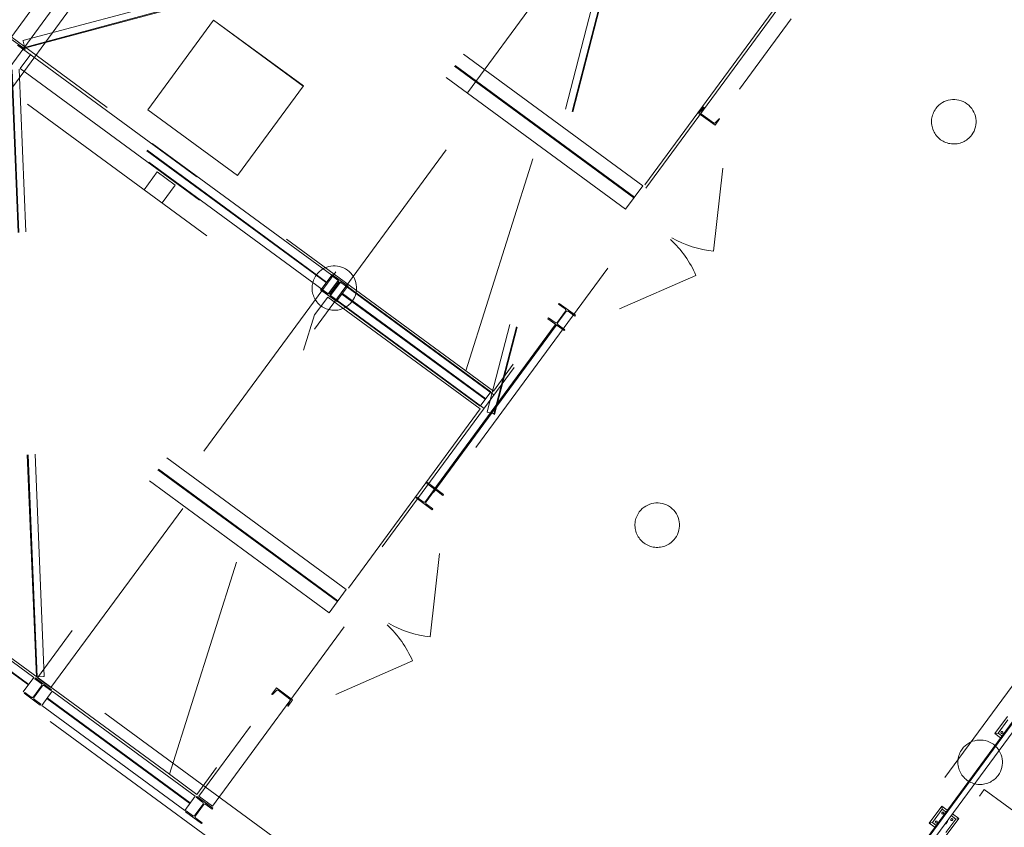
# Model space of a CAD drawing. Header units: metres. Extents: x 135583 to 135939, y 457896 to 458258.
# Tile 471 of 599: x 135757.67 to 135766.52, y 458050.55 to 458057.81. Entities that reach past the tile are written whole.
import ezdxf

# ---------------------------------------------------------------- set-up
doc = ezdxf.new("R2010")
doc.units = ezdxf.units.M
doc.linetypes.add('Hidden', pattern=[4, 2, -2])
doc.layers.add('NIEUWE INSTALLATIE', color=250, linetype='Continuous', lineweight=0)

msp = doc.modelspace()

# ---------------------------------------------------------------- linework, layer by layer
at = {"layer": 'NIEUWE INSTALLATIE', "linetype": 'Hidden'}
for p, q in [((135765.636, 458068.1318), (135755.2156, 458053.9482)), ((135765.636, 458068.1318), (135755.2156, 458053.9482)), ((135763.2726, 458056.3179), (135755.2137, 458062.2386)), ((135763.2726, 458056.3179), (135755.2137, 458062.2386)), ((135763.1934, 458056.2101), (135755.1345, 458062.1308)), ((135763.1934, 458056.2101), (135755.1345, 458062.1308)), ((135763.1978, 458056.2161), (135755.1389, 458062.1368)), ((135763.1978, 458056.2161), (135755.1389, 458062.1368)), ((135755.0597, 458062.029), (135763.1186, 458056.1083)), ((135755.0597, 458062.029), (135763.1186, 458056.1083)), ((135763.6169, 458047.7759), (135774.0374, 458061.9595)), ((135763.6169, 458047.7759), (135774.0374, 458061.9595)), ((135760.1432, 458061.1198), (135754.9334, 458054.0286)), ((135760.1432, 458061.1198), (135754.9334, 458054.0286)), ((135755.0543, 458053.9398), (135760.264, 458061.031)), ((135755.0543, 458053.9398), (135760.264, 458061.031)), ((135761.6841, 458054.6557), (135753.6301, 458060.5728)), ((135761.6841, 458054.6557), (135753.6301, 458060.5728)), ((135754.5215, 458059.4216), (135760.3239, 458055.1587)), ((135754.5215, 458059.4216), (135760.3239, 458055.1587)), ((135762.9895, 458059.0448), (135757.7046, 458057.6252)), ((135762.9895, 458059.0448), (135757.7046, 458057.6252)), ((135763.0024, 458058.9831), (135757.7176, 458057.5634)), ((135763.0024, 458058.9831), (135757.7176, 458057.5634)), ((135763.004, 458058.9762), (135757.7191, 458057.5566)), ((135763.004, 458058.9762), (135757.7191, 458057.5566)), ((135763.0793, 458058.9442), (135761.8746, 458054.2866)), ((135763.0793, 458058.9442), (135761.8746, 458054.2866)), ((135763.1393, 458058.9244), (135761.9345, 458054.2668)), ((135763.1393, 458058.9244), (135761.9345, 458054.2668)), ((135763.146, 458058.9223), (135761.9412, 458054.2648)), ((135763.146, 458058.9223), (135761.9412, 458054.2648)), ((135762.8829, 458058.7686), (135757.8346, 458051.8971)), ((135762.8829, 458058.7686), (135757.8346, 458051.8971)), ((135761.6841, 458054.6557), (135762.9882, 458058.7852)), ((135761.6841, 458054.6557), (135762.9882, 458058.7852)), ((135757.9555, 458051.8083), (135763.0038, 458058.6798)), ((135757.9555, 458051.8083), (135763.0038, 458058.6798)), ((135760.6082, 458052.6914), (135752.5494, 458058.6121)), ((135760.6082, 458052.6914), (135752.5494, 458058.6121)), ((135760.5291, 458052.5836), (135752.4702, 458058.5043)), ((135760.5291, 458052.5836), (135752.4702, 458058.5043)), ((135760.5335, 458052.5896), (135752.4746, 458058.5103)), ((135760.5335, 458052.5896), (135752.4746, 458058.5103)), ((135752.3954, 458058.4025), (135760.4543, 458052.4819)), ((135752.3954, 458058.4025), (135760.4543, 458052.4819)), ((135764.4766, 458057.9398), (135761.9307, 458054.4745)), ((135764.4766, 458057.9398), (135761.9307, 458054.4745)), ((135764.4852, 458057.9094), (135759.2852, 458050.8314)), ((135764.4852, 458057.9094), (135759.2852, 458050.8314)), ((135758.8255, 458057.0039), (135759.4175, 458057.8097)), ((135758.8255, 458057.0039), (135759.4175, 458057.8097)), ((135759.4061, 458050.7426), (135764.6061, 458057.8206)), ((135759.4061, 458050.7426), (135764.6061, 458057.8206)), ((135760.2228, 458057.2168), (135759.4169, 458057.8088)), ((135760.2228, 458057.2168), (135759.4169, 458057.8088)), ((135759.4175, 458057.8097), (135760.2234, 458057.2177)), ((135759.4175, 458057.8097), (135760.2234, 458057.2177)), ((135759.4176, 458057.8099), (135759.4176, 458057.8098)), ((135759.4176, 458057.8099), (135760.2235, 458057.2178)), ((135759.4176, 458057.8098), (135759.4176, 458057.8099)), ((135759.4176, 458057.8099), (135759.4176, 458057.8098)), ((135759.4176, 458057.8099), (135760.2235, 458057.2178)), ((135759.4176, 458057.8098), (135759.4176, 458057.8099)), ((135757.7234, 458057.5475), (135757.5784, 458057.6541)), ((135757.7234, 458057.5475), (135757.5784, 458057.6541)), ((135757.6549, 458057.5849), (135760.5357, 458055.4684)), ((135757.6549, 458057.5849), (135760.5357, 458055.4684)), ((135757.6598, 458057.5825), (135757.7178, 458057.5399)), ((135757.6598, 458057.5825), (135757.7178, 458057.5399)), ((135757.7184, 458057.5729), (135757.7055, 458057.6208)), ((135757.7184, 458057.5729), (135757.7055, 458057.6208)), ((135757.6798, 458057.3743), (135757.7745, 458057.5032)), ((135757.6798, 458057.3743), (135757.7745, 458057.5032)), ((135757.7178, 458057.5399), (135757.7234, 458057.5475)), ((135757.7178, 458057.5399), (135757.7234, 458057.5475)), ((135757.7191, 458057.5566), (135757.7185, 458057.559)), ((135757.7191, 458057.5566), (135757.7185, 458057.559)), ((135760.4782, 458055.5169), (135757.7745, 458057.5032)), ((135760.4782, 458055.5169), (135757.7745, 458057.5032)), ((135760.4468, 458055.3475), (135757.5661, 458057.464)), ((135760.4468, 458055.3475), (135757.5661, 458057.464)), ((135760.429, 458055.45), (135757.7253, 458057.4363)), ((135760.429, 458055.45), (135757.7253, 458057.4363)), ((135760.4326, 458055.4548), (135757.7289, 458057.4412)), ((135760.4326, 458055.4548), (135757.7289, 458057.4412)), ((135757.8249, 458051.9018), (135757.6003, 458057.3624)), ((135757.8249, 458051.9018), (135757.6003, 458057.3624)), ((135757.8319, 458051.9023), (135757.6072, 458057.3629)), ((135757.8319, 458051.9023), (135757.6072, 458057.3629)), ((135757.8947, 458051.9084), (135757.67, 458057.369)), ((135757.8947, 458051.9084), (135757.67, 458057.369)), ((135757.6798, 458057.3743), (135760.3834, 458055.3879)), ((135757.6798, 458057.3743), (135760.3834, 458055.3879)), ((135760.2234, 458057.2177), (135759.6314, 458056.4119)), ((135760.2234, 458057.2177), (135759.6314, 458056.4119)), ((135760.2234, 458057.2177), (135760.2235, 458057.2178)), ((135760.2235, 458057.2178), (135760.2234, 458057.2177)), ((135760.2234, 458057.2177), (135760.2235, 458057.2178)), ((135760.2235, 458057.2178), (135760.2234, 458057.2177)), ((135759.0198, 458051.0292), (135750.9657, 458056.9464)), ((135759.0198, 458051.0292), (135750.9657, 458056.9464)), ((135759.6314, 458056.4119), (135758.8255, 458057.0039)), ((135759.6314, 458056.4119), (135758.8255, 458057.0039)), ((135759.6315, 458056.4119), (135758.8256, 458057.004)), ((135759.6315, 458056.4119), (135758.8256, 458057.004)), ((135763.8186, 458057.0273), (135763.7771, 458056.9709)), ((135763.8186, 458057.0273), (135763.7771, 458056.9709)), ((135763.9222, 458056.8643), (135763.7771, 458056.9709)), ((135763.9222, 458056.8643), (135763.7771, 458056.9709)), ((135763.7985, 458056.9788), (135763.8198, 458057.0196)), ((135763.7985, 458056.9788), (135763.8198, 458057.0196)), ((135763.908, 458056.8847), (135763.8008, 458056.9634)), ((135763.908, 458056.8847), (135763.8008, 458056.9634)), ((135763.9636, 458056.9207), (135763.9222, 458056.8643)), ((135763.9636, 458056.9207), (135763.9222, 458056.8643)), ((135763.9559, 458056.9196), (135763.9234, 458056.887)), ((135763.9559, 458056.9196), (135763.9234, 458056.887)), ((135758.7927, 458056.2836), (135758.9111, 458056.4448)), ((135758.7927, 458056.2836), (135758.9111, 458056.4448)), ((135759.0723, 458056.3264), (135758.9111, 458056.4448)), ((135759.0723, 458056.3264), (135758.9111, 458056.4448)), ((135759.0723, 458056.3264), (135758.9539, 458056.1652)), ((135759.0723, 458056.3264), (135758.9539, 458056.1652)), ((135763.2726, 458056.3179), (135763.1186, 458056.1083)), ((135763.2726, 458056.3179), (135763.1186, 458056.1083)), ((135760.4782, 458055.5169), (135760.3834, 458055.3879)), ((135760.4782, 458055.5169), (135760.3834, 458055.3879)), ((135760.5357, 458055.4684), (135760.4468, 458055.3475)), ((135760.5357, 458055.4684), (135760.4468, 458055.3475)), ((135760.5352, 458055.4514), (135760.4629, 458055.3531)), ((135760.5352, 458055.4514), (135760.4629, 458055.3531)), ((135760.5561, 458055.4534), (135760.4673, 458055.3325)), ((135760.5561, 458055.4534), (135760.4673, 458055.3325)), ((135760.4678, 458055.3495), (135760.54, 458055.4478)), ((135760.4678, 458055.3495), (135760.54, 458055.4478)), ((135760.4796, 458055.5227), (135760.474, 458055.515)), ((135760.4796, 458055.5227), (135760.474, 458055.515)), ((135760.474, 458055.515), (135760.532, 458055.4724)), ((135760.474, 458055.515), (135760.532, 458055.4724)), ((135760.6246, 458055.4161), (135760.4796, 458055.5227)), ((135760.6246, 458055.4161), (135760.4796, 458055.5227)), ((135760.5561, 458055.4534), (135761.936, 458054.4396)), ((135760.5561, 458055.4534), (135761.936, 458054.4396)), ((135760.561, 458055.4511), (135760.619, 458055.4084)), ((135760.561, 458055.4511), (135760.619, 458055.4084)), ((135760.384, 458055.3925), (135760.3783, 458055.3848)), ((135760.384, 458055.3925), (135760.3783, 458055.3848)), ((135760.3783, 458055.3848), (135760.5234, 458055.2783)), ((135760.3783, 458055.3848), (135760.5234, 458055.2783)), ((135760.442, 458055.3499), (135760.384, 458055.3925)), ((135760.442, 458055.3499), (135760.384, 458055.3925)), ((135760.5248, 458055.2841), (135760.6195, 458055.413)), ((135760.5248, 458055.2841), (135760.6195, 458055.413)), ((135761.8614, 458054.4051), (135760.5739, 458055.351)), ((135761.8614, 458054.4051), (135760.5739, 458055.351)), ((135760.619, 458055.4084), (135760.6246, 458055.4161)), ((135760.619, 458055.4084), (135760.6246, 458055.4161)), ((135761.907, 458054.4671), (135760.6195, 458055.413)), ((135761.907, 458054.4671), (135760.6195, 458055.413)), ((135760.3239, 458055.1587), (135760.4423, 458055.3199)), ((135760.3239, 458055.1587), (135760.4423, 458055.3199)), ((135760.4423, 458055.3199), (135761.8123, 458054.3134)), ((135760.4423, 458055.3199), (135761.8123, 458054.3134)), ((135761.8472, 458054.3187), (135760.4673, 458055.3325)), ((135761.8472, 458054.3187), (135760.4673, 458055.3325)), ((135760.529, 458055.2859), (135760.471, 458055.3286)), ((135760.529, 458055.2859), (135760.471, 458055.3286)), ((135760.5234, 458055.2783), (135760.529, 458055.2859)), ((135760.5234, 458055.2783), (135760.529, 458055.2859)), ((135760.5248, 458055.2841), (135761.8123, 458054.3382)), ((135760.5248, 458055.2841), (135761.8123, 458054.3382)), ((135761.8578, 458054.4002), (135760.5704, 458055.3461)), ((135761.8578, 458054.4002), (135760.5704, 458055.3461)), ((135762.5222, 458055.2628), (135762.5166, 458055.2552)), ((135762.5222, 458055.2628), (135762.5166, 458055.2552)), ((135762.6673, 458055.1562), (135762.5222, 458055.2628)), ((135762.6673, 458055.1562), (135762.5222, 458055.2628)), ((135762.5778, 458055.1916), (135762.5056, 458055.0932)), ((135762.5778, 458055.1916), (135762.5056, 458055.0932)), ((135762.5105, 458055.0897), (135762.5827, 458055.188)), ((135762.5105, 458055.0897), (135762.5827, 458055.188)), ((135762.5166, 458055.2552), (135762.5746, 458055.2125)), ((135762.5166, 458055.2552), (135762.5746, 458055.2125)), ((135762.6037, 458055.1912), (135762.6617, 458055.1486)), ((135762.6037, 458055.1912), (135762.6617, 458055.1486)), ((135759.0198, 458051.0292), (135760.3239, 458055.1587)), ((135759.0198, 458051.0292), (135760.3239, 458055.1587)), ((135762.4266, 458055.1327), (135762.421, 458055.125)), ((135762.4266, 458055.1327), (135762.421, 458055.125)), ((135762.421, 458055.125), (135762.5661, 458055.0184)), ((135762.421, 458055.125), (135762.5661, 458055.0184)), ((135762.4846, 458055.09), (135762.4266, 458055.1327)), ((135762.4846, 458055.09), (135762.4266, 458055.1327)), ((135762.6617, 458055.1486), (135762.6673, 458055.1562)), ((135762.6617, 458055.1486), (135762.6673, 458055.1562)), ((135762.4861, 458055.0701), (135761.4208, 458053.62)), ((135762.4861, 458055.0701), (135761.4208, 458053.62)), ((135762.4861, 458055.0701), (135761.4208, 458053.62)), ((135762.4942, 458055.0642), (135761.4288, 458053.6141)), ((135762.4942, 458055.0642), (135761.4288, 458053.6141)), ((135762.4942, 458055.0642), (135761.4288, 458053.6141)), ((135762.4571, 458055.0138), (135762.4491, 458055.0197)), ((135762.4571, 458055.0138), (135762.4491, 458055.0197)), ((135762.4571, 458055.0138), (135762.4491, 458055.0197)), ((135762.4492, 458055.0198), (135762.4572, 458055.0139)), ((135762.4492, 458055.0198), (135762.4572, 458055.0139)), ((135762.4492, 458055.0198), (135762.4572, 458055.0139)), ((135762.4861, 458055.0701), (135762.4942, 458055.0642)), ((135762.4861, 458055.0701), (135762.4942, 458055.0642)), ((135762.4861, 458055.0701), (135762.4942, 458055.0642)), ((135762.4941, 458055.0641), (135762.4861, 458055.07)), ((135762.4941, 458055.0641), (135762.4861, 458055.07)), ((135762.4941, 458055.0641), (135762.4861, 458055.07)), ((135762.5717, 458055.0261), (135762.5137, 458055.0687)), ((135762.5717, 458055.0261), (135762.5137, 458055.0687)), ((135762.5661, 458055.0184), (135762.5717, 458055.0261)), ((135762.5661, 458055.0184), (135762.5717, 458055.0261)), ((135761.9307, 458054.4745), (135761.6841, 458054.6557)), ((135761.9307, 458054.4745), (135761.6841, 458054.6557)), ((135761.907, 458054.4671), (135761.8123, 458054.3382)), ((135761.907, 458054.4671), (135761.8123, 458054.3382)), ((135761.8123, 458054.3134), (135759.2664, 458050.848)), ((135761.8123, 458054.3134), (135759.2664, 458050.848)), ((135761.9268, 458054.2728), (135761.8788, 458054.2852)), ((135761.9268, 458054.2728), (135761.8788, 458054.2852)), ((135761.9412, 458054.2648), (135761.9388, 458054.2654)), ((135761.9412, 458054.2648), (135761.9388, 458054.2654)), ((135755.2156, 458053.9482), (135763.8748, 458047.5864)), ((135755.2156, 458053.9482), (135763.8748, 458047.5864)), ((135754.7263, 458053.8733), (135759.5011, 458050.3654)), ((135754.7263, 458053.8733), (135759.5011, 458050.3654)), ((135757.7562, 458051.8372), (135755.0205, 458053.847)), ((135757.7562, 458051.8372), (135755.0205, 458053.847)), ((135757.8018, 458051.8992), (135755.0661, 458053.9091)), ((135757.8018, 458051.8992), (135755.0661, 458053.9091)), ((135754.9714, 458053.7801), (135757.707, 458051.7703)), ((135754.9714, 458053.7801), (135757.707, 458051.7703)), ((135757.7526, 458051.8324), (135755.017, 458053.8422)), ((135757.7526, 458051.8324), (135755.017, 458053.8422)), ((135761.3381, 458053.651), (135761.3325, 458053.6434)), ((135761.3381, 458053.651), (135761.3325, 458053.6434)), ((135761.3325, 458053.6434), (135761.3905, 458053.6008)), ((135761.3325, 458053.6434), (135761.3905, 458053.6008)), ((135761.4832, 458053.5445), (135761.3381, 458053.651)), ((135761.4832, 458053.5445), (135761.3381, 458053.651)), ((135761.4208, 458053.62), (135761.3837, 458053.5696)), ((135761.4208, 458053.62), (135761.3837, 458053.5696)), ((135761.4208, 458053.62), (135761.3837, 458053.5696)), ((135761.3918, 458053.5637), (135761.4288, 458053.6141)), ((135761.3918, 458053.5637), (135761.4288, 458053.6141)), ((135761.3918, 458053.5637), (135761.4288, 458053.6141)), ((135761.4181, 458053.5995), (135761.41, 458053.6054)), ((135761.4181, 458053.5995), (135761.41, 458053.6054)), ((135761.4181, 458053.5995), (135761.41, 458053.6054)), ((135761.4288, 458053.6141), (135761.4208, 458053.62)), ((135761.4288, 458053.6141), (135761.4208, 458053.62)), ((135761.4288, 458053.6141), (135761.4208, 458053.62)), ((135761.4469, 458053.6556), (135761.455, 458053.6497)), ((135761.4469, 458053.6556), (135761.455, 458053.6497)), ((135761.4469, 458053.6556), (135761.455, 458053.6497)), ((135761.2425, 458053.5209), (135761.2369, 458053.5132)), ((135761.2425, 458053.5209), (135761.2369, 458053.5132)), ((135761.2369, 458053.5132), (135761.3819, 458053.4067)), ((135761.2369, 458053.5132), (135761.3819, 458053.4067)), ((135761.3005, 458053.4783), (135761.2425, 458053.5209)), ((135761.3005, 458053.4783), (135761.2425, 458053.5209)), ((135761.3937, 458053.5798), (135761.3215, 458053.4815)), ((135761.3937, 458053.5798), (135761.3215, 458053.4815)), ((135761.3263, 458053.4779), (135761.3985, 458053.5762)), ((135761.3263, 458053.4779), (135761.3985, 458053.5762)), ((135761.3837, 458053.5696), (135761.3918, 458053.5637)), ((135761.3837, 458053.5696), (135761.3918, 458053.5637)), ((135761.3837, 458053.5696), (135761.3918, 458053.5637)), ((135761.4195, 458053.5794), (135761.4775, 458053.5368)), ((135761.4195, 458053.5794), (135761.4775, 458053.5368)), ((135761.4775, 458053.5368), (135761.4832, 458053.5445)), ((135761.4775, 458053.5368), (135761.4832, 458053.5445)), ((135761.3875, 458053.4143), (135761.3295, 458053.4569)), ((135761.3875, 458053.4143), (135761.3295, 458053.4569)), ((135761.3819, 458053.4067), (135761.3875, 458053.4143)), ((135761.3819, 458053.4067), (135761.3875, 458053.4143)), ((135760.6082, 458052.6914), (135760.4543, 458052.4819)), ((135760.6082, 458052.6914), (135760.4543, 458052.4819)), ((135757.8274, 458051.9019), (135757.8249, 458051.9018)), ((135757.8274, 458051.9019), (135757.8249, 458051.9018)), ((135757.8902, 458051.908), (135757.8407, 458051.9059)), ((135757.8902, 458051.908), (135757.8407, 458051.9059)), ((135757.8018, 458051.8992), (135757.707, 458051.7703)), ((135757.8018, 458051.8992), (135757.707, 458051.7703)), ((135757.8709, 458051.8249), (135757.7986, 458051.7266)), ((135757.8709, 458051.8249), (135757.7986, 458051.7266)), ((135757.8035, 458051.723), (135757.8757, 458051.8214)), ((135757.8035, 458051.723), (135757.8757, 458051.8214)), ((135757.8153, 458051.8962), (135757.8096, 458051.8885)), ((135757.8153, 458051.8962), (135757.8096, 458051.8885)), ((135757.8096, 458051.8885), (135757.8677, 458051.8459)), ((135757.8096, 458051.8885), (135757.8677, 458051.8459)), ((135757.9603, 458051.7896), (135757.8153, 458051.8962)), ((135757.9603, 458051.7896), (135757.8153, 458051.8962)), ((135757.9555, 458051.8083), (135757.8346, 458051.8971)), ((135757.9555, 458051.8083), (135757.8346, 458051.8971)), ((135757.8967, 458051.8246), (135757.9547, 458051.7819)), ((135757.8967, 458051.8246), (135757.9547, 458051.7819)), ((135757.7196, 458051.766), (135757.714, 458051.7584)), ((135757.7196, 458051.766), (135757.714, 458051.7584)), ((135757.714, 458051.7584), (135757.8591, 458051.6518)), ((135757.714, 458051.7584), (135757.8591, 458051.6518)), ((135757.7777, 458051.7234), (135757.7196, 458051.766)), ((135757.7777, 458051.7234), (135757.7196, 458051.766)), ((135757.8726, 458051.6487), (135757.9673, 458051.7776)), ((135757.8726, 458051.6487), (135757.9673, 458051.7776)), ((135757.9547, 458051.7819), (135757.9603, 458051.7896)), ((135757.9547, 458051.7819), (135757.9603, 458051.7896)), ((135759.2524, 458050.8335), (135757.9673, 458051.7776)), ((135759.2524, 458050.8335), (135757.9673, 458051.7776)), ((135759.982, 458051.8052), (135759.9405, 458051.7487)), ((135759.982, 458051.8052), (135759.9405, 458051.7487)), ((135759.9482, 458051.7499), (135759.9808, 458051.7824)), ((135759.9482, 458051.7499), (135759.9808, 458051.7824)), ((135759.982, 458051.8052), (135760.127, 458051.6986)), ((135759.982, 458051.8052), (135760.127, 458051.6986)), ((135759.9962, 458051.7848), (135760.1034, 458051.7061)), ((135759.9962, 458051.7848), (135760.1034, 458051.7061)), ((135757.8647, 458051.6594), (135757.8067, 458051.7021)), ((135757.8647, 458051.6594), (135757.8067, 458051.7021)), ((135757.8591, 458051.6518), (135757.8647, 458051.6594)), ((135757.8591, 458051.6518), (135757.8647, 458051.6594)), ((135757.8726, 458051.6487), (135759.1576, 458050.7046)), ((135757.8726, 458051.6487), (135759.1576, 458050.7046)), ((135759.2032, 458050.7666), (135757.9182, 458051.7107)), ((135759.2032, 458050.7666), (135757.9182, 458051.7107)), ((135759.2068, 458050.7715), (135757.9217, 458051.7156)), ((135759.2068, 458050.7715), (135757.9217, 458051.7156)), ((135760.1057, 458051.6907), (135760.0844, 458051.6499)), ((135760.1057, 458051.6907), (135760.0844, 458051.6499)), ((135760.127, 458051.6986), (135760.0856, 458051.6422)), ((135760.127, 458051.6986), (135760.0856, 458051.6422)), ((135759.2664, 458050.848), (135759.0198, 458051.0292)), ((135759.2664, 458050.848), (135759.0198, 458051.0292)), ((135763.9286, 458047.6089), (135766.3413, 458050.8929)), ((135763.9286, 458047.6089), (135766.3413, 458050.8929)), ((135766.3413, 458050.8929), (135774.7427, 458044.7206)), ((135766.3413, 458050.8929), (135774.7427, 458044.7206)), ((135759.2524, 458050.8335), (135759.1576, 458050.7046)), ((135759.2524, 458050.8335), (135759.1576, 458050.7046)), ((135759.3215, 458050.7592), (135759.2492, 458050.6609)), ((135759.3215, 458050.7592), (135759.2492, 458050.6609)), ((135759.2541, 458050.6573), (135759.3263, 458050.7556)), ((135759.2541, 458050.6573), (135759.3263, 458050.7556)), ((135759.2659, 458050.8304), (135759.2602, 458050.8228)), ((135759.2659, 458050.8304), (135759.2602, 458050.8228)), ((135759.2602, 458050.8228), (135759.3183, 458050.7802)), ((135759.2602, 458050.8228), (135759.3183, 458050.7802)), ((135759.4109, 458050.7239), (135759.2659, 458050.8304)), ((135759.4109, 458050.7239), (135759.2659, 458050.8304)), ((135759.4061, 458050.7426), (135759.2852, 458050.8314)), ((135759.4061, 458050.7426), (135759.2852, 458050.8314)), ((135759.3473, 458050.7588), (135759.4053, 458050.7162)), ((135759.3473, 458050.7588), (135759.4053, 458050.7162)), ((135759.1702, 458050.7003), (135759.1646, 458050.6926)), ((135759.1702, 458050.7003), (135759.1646, 458050.6926)), ((135759.1646, 458050.6926), (135759.3097, 458050.5861)), ((135759.1646, 458050.6926), (135759.3097, 458050.5861)), ((135759.2283, 458050.6577), (135759.1702, 458050.7003)), ((135759.2283, 458050.6577), (135759.1702, 458050.7003)), ((135759.4053, 458050.7162), (135759.4109, 458050.7239)), ((135759.4053, 458050.7162), (135759.4109, 458050.7239)), ((135759.3153, 458050.5937), (135759.2573, 458050.6363)), ((135759.3153, 458050.5937), (135759.2573, 458050.6363)), ((135759.3097, 458050.5861), (135759.3153, 458050.5937)), ((135759.3097, 458050.5861), (135759.3153, 458050.5937))]:
    msp.add_line(p, q, dxfattribs=at)
at = {"layer": 'NIEUWE INSTALLATIE'}
for p, q in [((135774.2217, 458061.8861), (135763.658, 458047.5075)), ((135763.6597, 458047.4963), (135774.2281, 458061.8814)), ((135774.2288, 458061.8808), (135763.6599, 458047.4951)), ((135763.6702, 458047.4276), (135774.2678, 458061.8523)), ((135763.9923, 458056.4783), (135763.9097, 458055.7309)), ((135763.0649, 458055.2137), (135763.7509, 458055.5147)), ((135761.4463, 458053.0129), (135761.3637, 458052.2655)), ((135760.5163, 458051.7471), (135761.2049, 458052.0493)), ((135766.437, 458051.3947), (135766.5495, 458051.5479)), ((135766.5538, 458051.5199), (135766.465, 458051.399)), ((135766.437, 458051.3947), (135766.465, 458051.399)), ((135766.487, 458051.3581), (135766.437, 458051.3947)), ((135766.465, 458051.399), (135766.4988, 458051.3742)), ((135765.8463, 458050.5908), (135765.9588, 458050.7439)), ((135765.9631, 458050.7159), (135765.8743, 458050.5951)), ((135765.9588, 458050.7439), (135766.0088, 458050.7072)), ((135765.9588, 458050.7439), (135765.9631, 458050.7159)), ((135765.997, 458050.6911), (135765.9631, 458050.7159)), ((135766.0542, 458050.6739), (135766.112, 458050.6314)), ((135765.8463, 458050.5908), (135765.8743, 458050.5951)), ((135765.8963, 458050.5541), (135765.8463, 458050.5908)), ((135765.8743, 458050.5951), (135765.9081, 458050.5702)), ((135765.9952, 458050.5063), (135766.084, 458050.6271)), ((135766.112, 458050.6314), (135765.9995, 458050.4783)), ((135766.084, 458050.6271), (135766.0423, 458050.6577)), ((135766.084, 458050.6271), (135766.112, 458050.6314))]:
    msp.add_line(p, q, dxfattribs=at)
at = {"layer": 'NIEUWE INSTALLATIE', "linetype": 'Hidden'}
for centre, radius, start, end in [((135766.067, 458056.8955), 0.2, 323.696, 143.696), ((135766.067, 458056.8955), 0.2, 323.696, 143.696), ((135766.067, 458056.8955), 0.2, 143.696, 323.696), ((135766.067, 458056.8955), 0.2, 143.696, 323.696), ((135760.5015, 458055.4005), 0.2, 323.696, 143.696), ((135760.5015, 458055.4005), 0.2, 323.696, 143.696), ((135760.5015, 458055.4005), 0.2, 143.696, 323.696), ((135760.5015, 458055.4005), 0.2, 143.696, 323.696), ((135760.5231, 458055.4603), 0.015, 323.696, 53.696), ((135760.5231, 458055.4603), 0.015, 323.696, 53.696), ((135761.4106, 458053.5674), 0.015, 53.696, 143.696), ((135761.4106, 458053.5674), 0.015, 53.696, 143.696), ((135763.4027, 458053.269), 0.2, 323.696, 143.696), ((135763.4027, 458053.269), 0.2, 323.696, 143.696), ((135763.4027, 458053.269), 0.2, 143.696, 323.696), ((135763.4027, 458053.269), 0.2, 143.696, 323.696), ((135759.9438, 458051.7532), 0.0055, 233.696, 323.696), ((135759.9438, 458051.7532), 0.0055, 233.696, 323.696), ((135760.0968, 458051.6972), 0.011, 323.696, 53.696), ((135760.0968, 458051.6972), 0.011, 323.696, 53.696), ((135766.3039, 458051.1376), 0.2, 323.696, 143.696), ((135766.3039, 458051.1376), 0.2, 323.696, 143.696), ((135766.3039, 458051.1376), 0.2, 143.696, 323.696), ((135766.3039, 458051.1376), 0.2, 143.696, 323.696)]:
    msp.add_arc(centre, radius, start, end, dxfattribs=at)
at = {"layer": 'NIEUWE INSTALLATIE'}
for centre, start, end in [((135762.848, 458055.1185), 23.696, 46.81892), ((135764.018, 458056.7109), 240.57308, 263.696), ((135760.3021, 458051.6531), 23.696, 46.81892), ((135761.472, 458053.2455), 240.57308, 263.696)]:
    msp.add_arc(centre, 0.986, start, end, dxfattribs=at)
at = {"layer": 'NIEUWE INSTALLATIE', "linetype": 'Hidden'}
for centre, major_axis, ratio, start_param, end_param in [((135757.7058, 458057.6208), (-0.00117, 0.00435), 0.055443, 0, 1.570796), ((135757.7058, 458057.6208), (-0.00117, 0.00435), 0.055443, 0, 1.570796), ((135757.7187, 458057.5591), (-0.00117, 0.00435), 0.055443, 0, 1.570796), ((135757.7187, 458057.5591), (-0.00117, 0.00435), 0.055443, 0, 1.570796), ((135757.7179, 458057.5728), (-0.00233, 0.00869), 0.055443, 3.141593, 4.712389), ((135757.7179, 458057.5728), (-0.00233, 0.00869), 0.055443, 3.141593, 4.712389), ((135763.8073, 458056.9723), (-0.011, 0.0009), 1, 5.734549, 7.305346), ((135763.8073, 458056.9723), (-0.011, 0.0009), 1, 5.734549, 7.305346), ((135763.8153, 458057.0229), (-0.00248, 0.00491), 1, 3.610179, 5.180975), ((135763.8153, 458057.0229), (-0.00248, 0.00491), 1, 3.610179, 5.180975), ((135763.9145, 458056.8935), (-0.0109, 0.0014), 1, 1.063731, 2.634527), ((135763.9145, 458056.8935), (-0.0109, 0.0014), 1, 1.063731, 2.634527), ((135763.9604, 458056.9163), (-0.00248, 0.00491), 1, 5.180975, 6.751771), ((135763.9604, 458056.9163), (-0.00248, 0.00491), 1, 5.180975, 6.751771), ((135760.5521, 458055.439), (0, 0.015), 1, 5.649561, 7.220357), ((135760.5521, 458055.439), (0, 0.015), 1, 5.649561, 7.220357), ((135760.4509, 458055.362), (0.0143, 0.0045), 1, 3.771054, 5.34185), ((135760.4509, 458055.362), (0.0143, 0.0045), 1, 3.771054, 5.34185), ((135760.4799, 458055.3406), (0.0134, 0.0068), 1, 2.039382, 3.610179), ((135760.4799, 458055.3406), (0.0134, 0.0068), 1, 2.039382, 3.610179), ((135762.5658, 458055.2004), (0.0121, 0.0088), 1, 5.0201, 6.590896), ((135762.5658, 458055.2004), (0.0121, 0.0088), 1, 5.0201, 6.590896), ((135762.5948, 458055.1791), (-0.0148, 0.0023), 1, 4.234702, 5.805498), ((135762.5948, 458055.1791), (-0.0148, 0.0023), 1, 4.234702, 5.805498), ((135762.4935, 458055.1021), (0.0115, 0.0097), 1, 3.378355, 4.949151), ((135762.4935, 458055.1021), (0.0115, 0.0097), 1, 3.378355, 4.949151), ((135762.5225, 458055.0808), (-0.0101, 0.0111), 1, 0.198376, 1.769173), ((135762.5225, 458055.0808), (-0.0101, 0.0111), 1, 0.198376, 1.769173), ((135761.8789, 458054.2855), (-0.00436, 0.00113), 0.065882, 0, 1.570796), ((135761.8789, 458054.2855), (-0.00436, 0.00113), 0.065882, 0, 1.570796), ((135761.9266, 458054.2722), (-0.00871, 0.00225), 0.065882, 3.141593, 4.712389), ((135761.9266, 458054.2722), (-0.00871, 0.00225), 0.065882, 3.141593, 4.712389), ((135761.9389, 458054.2657), (-0.00436, 0.00113), 0.065882, 0, 1.570796), ((135761.9389, 458054.2657), (-0.00436, 0.00113), 0.065882, 0, 1.570796), ((135761.3816, 458053.5887), (-0.0097, 0.0115), 1, 3.378355, 4.949151), ((135761.3816, 458053.5887), (-0.0097, 0.0115), 1, 3.378355, 4.949151), ((135761.3094, 458053.4903), (-0.0149, 0.0019), 1, 1.063731, 2.634527), ((135761.3094, 458053.4903), (-0.0149, 0.0019), 1, 1.063731, 2.634527), ((135761.3384, 458053.469), (0.015, 0), 1, 2.507968, 4.078765), ((135761.3384, 458053.469), (0.015, 0), 1, 2.507968, 4.078765), ((135757.8274, 458051.9021), (-0.0045, -0.00018), 0.055443, 1.570796, 3.141593), ((135757.8274, 458051.9021), (-0.0045, -0.00018), 0.055443, 1.570796, 3.141593), ((135757.8408, 458051.9054), (-0.00899, -0.00037), 0.055443, 4.712389, 6.283185), ((135757.8408, 458051.9054), (-0.00899, -0.00037), 0.055443, 4.712389, 6.283185), ((135757.8902, 458051.9082), (-0.0045, -0.00018), 0.055443, 1.570796, 3.141593), ((135757.8902, 458051.9082), (-0.0045, -0.00018), 0.055443, 1.570796, 3.141593), ((135757.8588, 458051.8338), (0.0089, 0.0121), 1, 4.712389, 6.283185), ((135757.8588, 458051.8338), (0.0089, 0.0121), 1, 4.712389, 6.283185), ((135757.8878, 458051.8125), (0.0089, 0.0121), 1, 0, 1.570796), ((135757.8878, 458051.8125), (0.0089, 0.0121), 1, 0, 1.570796), ((135757.7865, 458051.7355), (0.0146, -0.0036), 1, 4.31969, 5.890486), ((135757.7865, 458051.7355), (0.0146, -0.0036), 1, 4.31969, 5.890486), ((135757.8156, 458051.7142), (0.0089, 0.0121), 1, 1.570796, 3.141593), ((135757.8156, 458051.7142), (0.0089, 0.0121), 1, 1.570796, 3.141593), ((135759.9897, 458051.7759), (-0.00497, 0.00981), 1, 5.180975, 6.751771), ((135759.9897, 458051.7759), (-0.00497, 0.00981), 1, 5.180975, 6.751771), ((135760.0888, 458051.6466), (0.00171, 0.00523), 1, 1.253984, 2.82478), ((135760.0888, 458051.6466), (0.00171, 0.00523), 1, 1.253984, 2.82478), ((135759.3094, 458050.7681), (0.0089, 0.0121), 1, 4.712389, 6.283185), ((135759.3094, 458050.7681), (0.0089, 0.0121), 1, 4.712389, 6.283185), ((135759.3384, 458050.7467), (0.0089, 0.0121), 1, 0, 1.570796), ((135759.3384, 458050.7467), (0.0089, 0.0121), 1, 0, 1.570796), ((135759.2371, 458050.6697), (0.0146, -0.0036), 1, 4.31969, 5.890486), ((135759.2371, 458050.6697), (0.0146, -0.0036), 1, 4.31969, 5.890486), ((135759.2662, 458050.6484), (0.0089, 0.0121), 1, 1.570796, 3.141593), ((135759.2662, 458050.6484), (0.0089, 0.0121), 1, 1.570796, 3.141593)]:
    msp.add_ellipse(centre, major_axis=major_axis, ratio=ratio, start_param=start_param, end_param=end_param, dxfattribs=at)
at = {"layer": 'NIEUWE INSTALLATIE'}
for centre, major_axis, start_param, end_param in [((135766.4999, 458051.4044), (0.00725, -0.00533), 3.141593, 6.283185), ((135766.4999, 458051.4044), (0.0089, 0.00136), 5.497787, 8.63938), ((135765.9685, 458050.681), (0.00533, 0.00725), 1.570796, 4.712389), ((135765.9685, 458050.681), (0.0077, 0.00466), 5.105088, 8.246681), ((135765.9093, 458050.6004), (0.00725, -0.00533), 3.141593, 6.283185), ((135765.9093, 458050.6004), (0.0089, 0.00136), 5.497787, 8.63938), ((135765.9792, 458050.6111), (0.0243, 0.0195), 4.45059, 5.691784), ((135765.9792, 458050.6111), (0.0252, -0.007), 5.658662, 6.182261), ((135766.0491, 458050.6218), (0.00533, 0.00725), 1.570796, 4.712389), ((135766.0491, 458050.6218), (0.00533, 0.00725), 4.712389, 7.853982)]:
    msp.add_ellipse(centre, major_axis=major_axis, ratio=1, start_param=start_param, end_param=end_param, dxfattribs=at)

doc.saveas('drawing.dxf')
